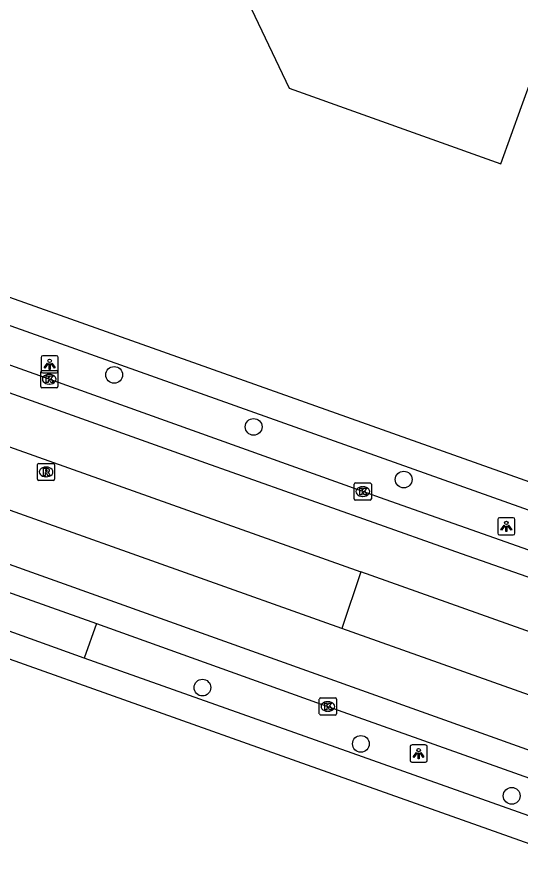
# Model space of a CAD drawing. Extents: x 155018 to 156648, y 383980 to 385733.
# Drawn here: x 155603.94 to 155633.3, y 385170.35 to 385220.33 of the extents above; entities that cross this region are included whole.
import ezdxf

# ---------------------------------------------------------------- set-up
doc = ezdxf.new("R2010")
doc.units = 0
for name, color, linetype in [('IMGEO_Boom', 7, 'Continuous'), ('IMGEO_Kolk', 7, 'Continuous'), ('IMGEO_Lichtpunt', 7, 'Continuous'), ('IMGEO_OVBaan_gesloten', 7, 'Continuous'), ('IMGEO_Pand', 7, 'Continuous'), ('IMGEO_Rijbaan_lokaal_gesloten', 7, 'Continuous'), ('IMGEO_Rijbaan_lokaal_open', 7, 'Continuous'), ('IMGEO_Rioolput', 7, 'Continuous'), ('IMGEO_Voetpad_open', 7, 'Continuous')]:
    doc.layers.add(name, color=color, linetype=linetype)

msp = doc.modelspace()

# ---------------------------------------------------------------- linework, layer by layer
at = {"layer": 'IMGEO_Boom'}
for centre in [(155609.593, 385199.459), (155617.721, 385196.425), (155626.468, 385193.353), (155614.734, 385181.214), (155623.974, 385177.931), (155632.764, 385174.898)]:
    msp.add_circle(centre, 0.489, dxfattribs=at)
at = {"layer": 'IMGEO_Kolk'}
for p, q in [((155605.383, 385199.707), (155606.235, 385199.707)), ((155605.308, 385198.781), (155605.308, 385199.633)), ((155605.796, 385199.487), (155605.821, 385199.487)), ((155606.309, 385199.633), (155606.309, 385198.781)), ((155606.235, 385198.707), (155605.383, 385198.707)), ((155605.819, 385198.927), (155605.794, 385198.927)), ((155623.582, 385192.227), (155623.582, 385193.079)), ((155623.657, 385193.153), (155624.509, 385193.153)), ((155624.07, 385192.933), (155624.095, 385192.933)), ((155624.583, 385193.079), (155624.583, 385192.227)), ((155624.093, 385192.373), (155624.068, 385192.373)), ((155624.509, 385192.153), (155623.657, 385192.153)), ((155621.55, 385179.688), (155621.55, 385180.54)), ((155621.625, 385180.614), (155622.477, 385180.614)), ((155622.038, 385180.394), (155622.063, 385180.394)), ((155622.551, 385180.54), (155622.551, 385179.688)), ((155622.061, 385179.834), (155622.036, 385179.834)), ((155622.477, 385179.614), (155621.625, 385179.614))]:
    msp.add_line(p, q, dxfattribs=at)
for points in [[(155605.383, 385199.707), (155606.235, 385199.707)], [(155605.308, 385198.781), (155605.308, 385199.633)], [(155605.629, 385199.407), (155605.752, 385199.407), (155605.752, 385199.256), (155605.882, 385199.407), (155606.046, 385199.407), (155605.9, 385199.256), (155606.053, 385199.007), (155605.901, 385199.007), (155605.816, 385199.171), (155605.752, 385199.104), (155605.752, 385199.007), (155605.629, 385199.007), (155605.629, 385199.407)], [(155606.309, 385199.633), (155606.309, 385198.781)], [(155606.235, 385198.707), (155605.383, 385198.707)], [(155623.582, 385192.227), (155623.582, 385193.079)], [(155623.657, 385193.153), (155624.509, 385193.153)], [(155623.903, 385192.853), (155624.026, 385192.853), (155624.026, 385192.702), (155624.156, 385192.853), (155624.32, 385192.853), (155624.174, 385192.702), (155624.327, 385192.453), (155624.175, 385192.453), (155624.09, 385192.617), (155624.026, 385192.55), (155624.026, 385192.453), (155623.903, 385192.453), (155623.903, 385192.853)], [(155624.583, 385193.079), (155624.583, 385192.227)], [(155624.509, 385192.153), (155623.657, 385192.153)], [(155621.55, 385179.688), (155621.55, 385180.54)], [(155621.625, 385180.614), (155622.477, 385180.614)], [(155621.871, 385180.314), (155621.994, 385180.314), (155621.994, 385180.163), (155622.124, 385180.314), (155622.288, 385180.314), (155622.142, 385180.163), (155622.295, 385179.914), (155622.143, 385179.914), (155622.058, 385180.078), (155621.994, 385180.011), (155621.994, 385179.914), (155621.871, 385179.914), (155621.871, 385180.314)], [(155622.551, 385180.54), (155622.551, 385179.688)], [(155622.477, 385179.614), (155621.625, 385179.614)]]:
    msp.add_lwpolyline(points, dxfattribs=at)
for centre, start, end in [((155605.385, 385199.631), 91.552, 178.448), ((155605.385, 385199.631), 91.552, 178.448), ((155606.233, 385199.631), 1.552, 88.448), ((155606.233, 385199.631), 1.552, 88.448), ((155605.385, 385198.783), 181.552, 268.448), ((155605.385, 385198.783), 181.552, 268.448), ((155606.233, 385198.783), 271.552, 358.448), ((155606.233, 385198.783), 271.552, 358.448), ((155623.659, 385193.077), 91.552, 178.448), ((155623.659, 385193.077), 91.552, 178.448), ((155624.507, 385193.077), 1.552, 88.448), ((155624.507, 385193.077), 1.552, 88.448), ((155623.659, 385192.229), 181.552, 268.448), ((155623.659, 385192.229), 181.552, 268.448), ((155624.507, 385192.229), 271.552, 358.448), ((155624.507, 385192.229), 271.552, 358.448), ((155621.627, 385180.538), 91.552, 178.448), ((155621.627, 385180.538), 91.552, 178.448), ((155622.475, 385180.538), 1.552, 88.448), ((155622.475, 385180.538), 1.552, 88.448), ((155621.627, 385179.69), 181.552, 268.448), ((155621.627, 385179.69), 181.552, 268.448), ((155622.475, 385179.69), 271.552, 358.448), ((155622.475, 385179.69), 271.552, 358.448)]:
    msp.add_arc(centre, 0.0765, start, end, dxfattribs=at)
for centre, major_axis, ratio, start_param, end_param in [((155605.795, 385199.207), (-0.387, 0.002), 0.722429, 4.712389, 7.853982), ((155605.82, 385199.207), (-0.39, 0.002), 0.717154, 1.570796, 4.712389), ((155624.069, 385192.653), (-0.387, 0.002), 0.722429, 4.712389, 7.853982), ((155624.094, 385192.653), (-0.39, 0.002), 0.717154, 1.570796, 4.712389), ((155622.037, 385180.114), (-0.387, 0.002), 0.722429, 4.712389, 7.853982), ((155622.062, 385180.114), (-0.39, 0.002), 0.717154, 1.570796, 4.712389)]:
    msp.add_ellipse(centre, major_axis=major_axis, ratio=ratio, start_param=start_param, end_param=end_param, dxfattribs=at)
at = {"layer": 'IMGEO_Lichtpunt'}
for p, q in [((155605.332, 385200.482), (155605.332, 385199.675)), ((155605.332, 385200.482), (155605.332, 385199.675)), ((155606.234, 385200.577), (155605.426, 385200.577)), ((155606.234, 385200.577), (155605.426, 385200.577)), ((155606.328, 385199.675), (155606.328, 385200.482)), ((155606.328, 385199.675), (155606.328, 385200.482)), ((155605.426, 385199.581), (155606.234, 385199.581)), ((155605.426, 385199.581), (155606.234, 385199.581)), ((155631.952, 385191.024), (155631.952, 385190.217)), ((155631.952, 385191.024), (155631.952, 385190.217)), ((155632.854, 385191.119), (155632.046, 385191.119)), ((155632.854, 385191.119), (155632.046, 385191.119)), ((155632.948, 385190.217), (155632.948, 385191.024)), ((155632.948, 385190.217), (155632.948, 385191.024)), ((155632.046, 385190.123), (155632.854, 385190.123)), ((155632.046, 385190.123), (155632.854, 385190.123)), ((155626.839, 385177.771), (155626.839, 385176.964)), ((155626.839, 385177.771), (155626.839, 385176.964)), ((155627.741, 385177.866), (155626.933, 385177.866)), ((155627.741, 385177.866), (155626.933, 385177.866)), ((155627.835, 385176.964), (155627.835, 385177.771)), ((155627.835, 385176.964), (155627.835, 385177.771)), ((155626.933, 385176.87), (155627.741, 385176.87)), ((155626.933, 385176.87), (155627.741, 385176.87))]:
    msp.add_line(p, q, dxfattribs=at)
for points in [[(155605.706, 385200.146), (155605.745, 385200.118), (155605.557, 385199.856), (155605.519, 385199.883), (155605.706, 385200.146)], [(155605.808, 385200.098), (155605.855, 385200.098), (155605.855, 385199.776), (155605.808, 385199.776), (155605.808, 385200.098)], [(155605.918, 385200.118), (155605.956, 385200.145), (155606.143, 385199.883), (155606.104, 385199.855), (155605.918, 385200.118)], [(155632.326, 385190.688), (155632.365, 385190.66), (155632.177, 385190.398), (155632.139, 385190.425), (155632.326, 385190.688)], [(155632.538, 385190.66), (155632.576, 385190.687), (155632.763, 385190.425), (155632.724, 385190.397), (155632.538, 385190.66)], [(155632.428, 385190.64), (155632.475, 385190.64), (155632.475, 385190.318), (155632.428, 385190.318), (155632.428, 385190.64)], [(155627.213, 385177.435), (155627.252, 385177.407), (155627.064, 385177.145), (155627.026, 385177.172), (155627.213, 385177.435)], [(155627.315, 385177.387), (155627.362, 385177.387), (155627.362, 385177.065), (155627.315, 385177.065), (155627.315, 385177.387)], [(155627.425, 385177.407), (155627.463, 385177.434), (155627.65, 385177.172), (155627.611, 385177.144), (155627.425, 385177.407)]]:
    msp.add_lwpolyline(points, dxfattribs=at)
for centre in [(155605.831, 385200.28), (155632.451, 385190.822), (155627.338, 385177.569)]:
    msp.add_circle(centre, 0.0994, dxfattribs=at)
for centre, start, end in [((155605.426, 385200.482), 90, 180), ((155605.426, 385200.482), 90, 180), ((155606.234, 385200.482), 0, 90), ((155606.234, 385200.482), 0, 90), ((155605.426, 385199.675), 180, 270), ((155605.426, 385199.675), 180, 270), ((155606.234, 385199.675), 270, 0), ((155606.234, 385199.675), 270, 360), ((155632.046, 385191.024), 90, 180), ((155632.046, 385191.024), 90, 180), ((155632.854, 385191.024), 0, 90), ((155632.854, 385191.024), 0, 90), ((155632.046, 385190.217), 180, 270), ((155632.046, 385190.217), 180, 270), ((155632.854, 385190.217), 270, 0), ((155632.854, 385190.217), 270, 360), ((155626.933, 385177.771), 90, 180), ((155626.933, 385177.771), 90, 180), ((155627.741, 385177.771), 0, 90), ((155627.741, 385177.771), 0, 90), ((155626.933, 385176.964), 180, 270), ((155626.933, 385176.964), 180, 270), ((155627.741, 385176.964), 270, 0), ((155627.741, 385176.964), 270, 360)]:
    msp.add_arc(centre, 0.0946, start, end, dxfattribs=at)
at = {"layer": 'IMGEO_OVBaan_gesloten'}
for points in [[(155513.143, 385227.411), (155532.678, 385220.473), (155596.803, 385197.629), (155623.968, 385187.963)], [(155622.855, 385184.672), (155594.693, 385194.693), (155558.855, 385207.433)], [(155623.968, 385187.963), (155622.855, 385184.672)], [(155744.054, 385145.242), (155731.549, 385149.692), (155687.304, 385165.428), (155623.968, 385187.963)], [(155740.672, 385142.775), (155686.135, 385162.154), (155622.855, 385184.672)]]:
    msp.add_lwpolyline(points, dxfattribs=at)
at = {"layer": 'IMGEO_Pand'}
msp.add_lwpolyline([(155616.39, 385223.35), (155619.788, 385216.19), (155632.139, 385211.78), (155633.339, 385215.111), (155634.69, 385218.86), (155639.449, 385217.14), (155644.69, 385219.61), (155645.01, 385218.9), (155646.27, 385218.48), (155647.94, 385219.25), (155648.389, 385220.5)], dxfattribs=at)
at = {"layer": 'IMGEO_Rijbaan_lokaal_gesloten'}
for points in [[(155645.511, 385185.075), (155642.46, 385186.17), (155625.397, 385192.189), (155624.083, 385192.653), (155605.809, 385199.206), (155586.53, 385206.07), (155568.213, 385212.56), (155547.052, 385220.126), (155528.7, 385226.617), (155515.285, 385231.385), (155509.453, 385233.651), (155508.191, 385234.171)], [(155665.693, 385176.263), (155660.553, 385178.023), (155655.607, 385179.77), (155650.865, 385181.503), (155646.123, 385183.237), (155641.251, 385185.008), (155635.549, 385187.017), (155629.846, 385189.027), (155624.143, 385191.036), (155614.94, 385194.316), (155604.772, 385197.946), (155594.604, 385201.576), (155585.786, 385204.731), (155578.741, 385207.262), (155571.696, 385209.794), (155564.668, 385212.315), (155557.835, 385214.719), (155551.002, 385217.123), (155544.169, 385219.528)], [(155557.9, 385204.567), (155590.359, 385193.1), (155633.902, 385177.519), (155691.943, 385156.871), (155720.534, 385146.692), (155727.048, 385144.078), (155745.946, 385136.269), (155751.443, 385134.141), (155754.812, 385131.974), (155774.682, 385119.558)], [(155602.751, 385187.014), (155608.552, 385184.958)], [(155608.552, 385184.958), (155621.393, 385180.351), (155622.051, 385180.115), (155638.512, 385174.249), (155655.914, 385168.06), (155660.199, 385166.543)]]:
    msp.add_lwpolyline(points, dxfattribs=at)
at = {"layer": 'IMGEO_Rijbaan_lokaal_open'}
for points in [[(155607.833, 385182.937), (155602.047, 385185.019)], [(155608.552, 385184.958), (155607.833, 385182.937)]]:
    msp.add_lwpolyline(points, dxfattribs=at)
at = {"layer": 'IMGEO_Rioolput'}
for p, q in [((155605.121, 385193.371), (155605.121, 385194.223)), ((155605.196, 385194.297), (155606.048, 385194.297)), ((155606.122, 385194.223), (155606.122, 385193.371)), ((155605.609, 385194.077), (155605.634, 385194.077)), ((155606.048, 385193.297), (155605.196, 385193.297)), ((155605.632, 385193.517), (155605.607, 385193.517))]:
    msp.add_line(p, q, dxfattribs=at)
for points in [[(155605.121, 385193.371), (155605.121, 385194.223)], [(155605.196, 385194.297), (155606.048, 385194.297)], [(155606.122, 385194.223), (155606.122, 385193.371)], [(155605.71, 385193.995), (155605.458, 385193.997), (155605.458, 385193.597)], [(155605.458, 385193.597), (155605.582, 385193.597), (155605.582, 385193.759), (155605.593, 385193.759)], [(155605.636, 385193.916), (155605.582, 385193.916), (155605.582, 385193.835)], [(155605.582, 385193.835), (155605.634, 385193.835)], [(155605.64, 385193.73), (155605.711, 385193.597), (155605.851, 385193.597), (155605.786, 385193.723)], [(155606.048, 385193.297), (155605.196, 385193.297)]]:
    msp.add_lwpolyline(points, dxfattribs=at)
for centre, radius, start, end in [((155605.198, 385194.221), 0.0765, 91.552, 178.448), ((155605.198, 385194.221), 0.0765, 91.552, 178.448), ((155606.046, 385194.221), 0.0765, 1.552, 88.448), ((155606.046, 385194.221), 0.0765, 1.552, 88.448), ((155605.592, 385193.706), 0.0533, 26.0293, 88.6989), ((155605.618, 385194.024), 0.19, 274.7715, 282.9687), ((155605.642, 385193.82), 0.0964, 77.0061, 93.1865), ((155605.656, 385193.877), 0.0378, 276.6634, 79.6772), ((155605.709, 385193.885), 0.109, 350.3612, 89.416), ((155605.707, 385193.885), 0.112, 277.5842, 350.9817), ((155605.691, 385193.67), 0.108, 29.5134, 73.7905), ((155605.198, 385193.373), 0.0765, 181.552, 268.448), ((155605.198, 385193.373), 0.0765, 181.552, 268.448), ((155606.046, 385193.373), 0.0765, 271.552, 358.448), ((155606.046, 385193.373), 0.0765, 271.552, 358.448)]:
    msp.add_arc(centre, radius, start, end, dxfattribs=at)
for centre, major_axis, ratio, start_param, end_param in [((155605.608, 385193.797), (-0.387, 0.002), 0.722429, 4.712389, 7.853982), ((155605.633, 385193.797), (-0.39, 0.002), 0.717154, 1.570796, 4.712389)]:
    msp.add_ellipse(centre, major_axis=major_axis, ratio=ratio, start_param=start_param, end_param=end_param, dxfattribs=at)
at = {"layer": 'IMGEO_Voetpad_open'}
for points in [[(155650.233, 385187.375), (155585.597, 385210.337), (155509.618, 385237.262), (155501.834, 385241.047), (155500, 385242.323), (155488.965, 385250), (155486.638, 385251.619), (155445.26, 385280.65), (155445.254, 385280.803)], [(155508.89, 385235.892), (155584.981, 385208.934), (155652.019, 385185.08)], [(155551.448, 385201.401), (155601.269, 385183.671), (155602.298, 385183.305), (155620.236, 385176.93), (155661.245, 385162.355), (155670.014, 385159.249), (155717.596, 385142.395), (155751.396, 385130.416)], [(155659.507, 385164.584), (155620.72, 385178.36), (155607.833, 385182.937)]]:
    msp.add_lwpolyline(points, dxfattribs=at)

doc.saveas('drawing.dxf')
